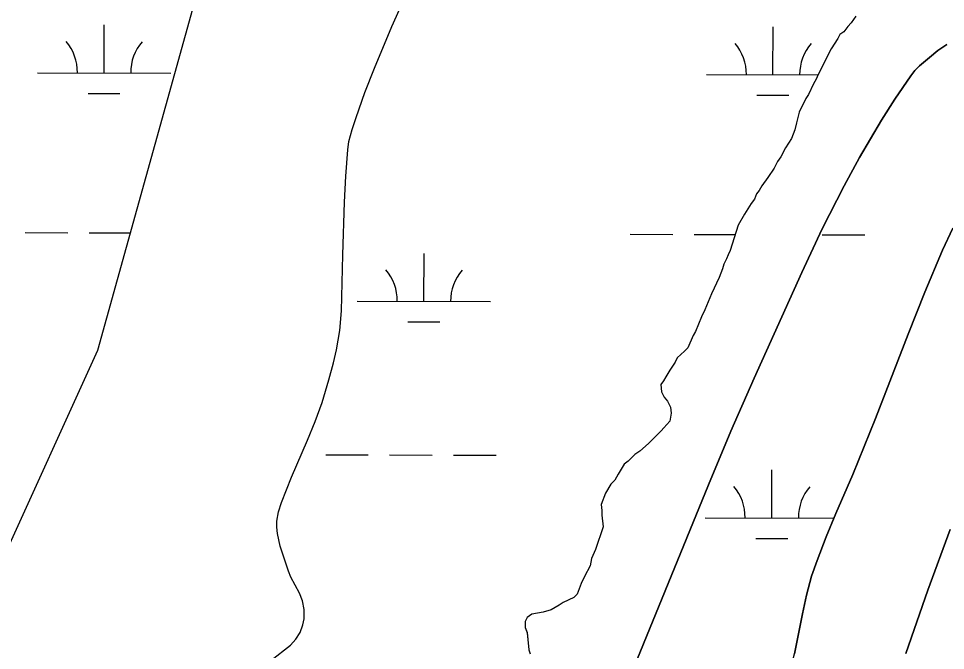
# Model space of a CAD drawing. Extents: x 3161615 to 3199515, y 867541 to 892976.
# Drawn here: x 3178243 to 3178939, y 879477 to 879951 of the extents above; entities that cross this region are included whole.
import ezdxf

# ---------------------------------------------------------------- set-up
doc = ezdxf.new("R2010")
doc.units = 0
for name, color, linetype in [('V-SITE-VEGE', 7, 'Continuous'), ('V-TOPO-SHOR', 7, 'Continuous'), ('V-WETL-SWMP', 7, 'Continuous')]:
    doc.layers.add(name, color=color, linetype=linetype)

msp = doc.modelspace()

# ---------------------------------------------------------------- linework, layer by layer
at = {"layer": 'V-SITE-VEGE'}
for points in [[(3178871.66, 879952.71), (3178868.13, 879947.78), (3178865.61, 879944.83), (3178862.59, 879940.89), (3178859.58, 879938.94), (3178858.06, 879935.97), (3178853, 879928.08), (3178843.34, 879908.81), (3178841.81, 879905.35), (3178839.78, 879901.89), (3178836.21, 879893.98), (3178834.19, 879891.02), (3178829.1, 879880.65), (3178827.03, 879872.72), (3178825.97, 879867.26), (3178823.41, 879860.83), (3178818.86, 879853.93), (3178815.31, 879847.01), (3178812.78, 879843.56), (3178810.24, 879838.62), (3178805.69, 879831.71), (3178801.15, 879825.31), (3178799.12, 879821.85), (3178797.1, 879819.39), (3178795.57, 879815.43), (3178793.04, 879811.98), (3178787.98, 879804.09), (3178783.42, 879795.69), (3178777.24, 879776.88), (3178775.71, 879773.42), (3178774.68, 879770.45), (3178772.65, 879766.5), (3178771.62, 879763.03), (3178769.06, 879756.6), (3178763.45, 879744.24), (3178758.35, 879732.37), (3178755.8, 879726.93), (3178751.2, 879716.05), (3178749.68, 879713.09), (3178745.6, 879703.69), (3178743.09, 879701.24), (3178737.56, 879696.33), (3178736.03, 879692.87), (3178731.99, 879686.95), (3178728.95, 879682.02), (3178727.43, 879679.05), (3178725.41, 879676.1), (3178725.84, 879670.62), (3178727.78, 879666.63), (3178730.23, 879663.62), (3178732.67, 879659.12), (3178733.11, 879654.64), (3178732.06, 879648.69), (3178727.53, 879643.77), (3178725.51, 879641.31), (3178715.96, 879631.98), (3178709.44, 879626.09), (3178705.93, 879623.64), (3178700.9, 879618.73), (3178697.9, 879616.28), (3178693.34, 879608.88), (3178690.8, 879604.43), (3178687.79, 879601.49), (3178683.73, 879594.57), (3178680.66, 879586.16), (3178681.1, 879581.68), (3178681.06, 879578.21), (3178681.95, 879569.25), (3178676.3, 879552.42), (3178673.24, 879545.5), (3178672.18, 879540.04), (3178668.12, 879532.14), (3178665.57, 879526.7), (3178662.5, 879518.79), (3178659.99, 879516.33), (3178651.99, 879512.45), (3178648.99, 879510.49)], [(3178926.78, 879921.71), (3178933.19, 879926.82), (3178939.89, 879931.41)], [(3178647.25, 879322.31), (3178760.96, 879600.99), (3178777.82, 879641.07), (3178795.32, 879680.87), (3178831.11, 879760.18), (3178846.47, 879793.1), (3178862.83, 879825.46), (3178874.41, 879846.7), (3178890.85, 879874.58), (3178900.82, 879890.29), (3178912.78, 879908.03), (3178915.85, 879911.87), (3178919.28, 879915.33), (3178926.78, 879921.71)], [(3178944.31, 879793.5), (3178936.57, 879777), (3178923.49, 879745.61), (3178910.99, 879713.99), (3178886.42, 879650.55), (3178869.38, 879608.55), (3178856.74, 879579.25), (3178849.43, 879561.79), (3178842.55, 879544.15), (3178838.41, 879532.21), (3178834.62, 879518.15), (3178831.49, 879503.94), (3178825.66, 879474.12)], [(3178909.12, 879474.35), (3178925.75, 879521.77), (3178942.5, 879567.44)], [(3178648.99, 879510.49), (3178642.99, 879507.08), (3178637, 879505.16), (3178628.54, 879503.77), (3178625.03, 879501.32), (3178623.51, 879498.36), (3178623.46, 879493.89), (3178624.9, 879489.9), (3178626.25, 879476.96), (3178627.21, 879473.97)]]:
    msp.add_lwpolyline(points, dxfattribs=at)
at = {"layer": 'V-TOPO-SHOR'}
for points in [[(3178871.66, 879952.71), (3178868.13, 879947.78), (3178865.61, 879944.83), (3178862.59, 879940.89), (3178859.58, 879938.94), (3178858.06, 879935.97), (3178853, 879928.08), (3178843.34, 879908.81), (3178841.81, 879905.35), (3178839.78, 879901.89), (3178836.21, 879893.98), (3178834.19, 879891.02), (3178829.1, 879880.65), (3178827.03, 879872.72), (3178825.97, 879867.26), (3178823.41, 879860.83), (3178818.86, 879853.93), (3178815.31, 879847.01), (3178812.78, 879843.56), (3178810.24, 879838.62), (3178805.69, 879831.71), (3178801.15, 879825.31), (3178799.12, 879821.85), (3178797.1, 879819.39), (3178795.57, 879815.43), (3178793.04, 879811.98), (3178787.98, 879804.09), (3178783.42, 879795.69), (3178777.24, 879776.88), (3178775.71, 879773.42), (3178774.68, 879770.45), (3178772.65, 879766.5), (3178771.62, 879763.03), (3178769.06, 879756.6), (3178763.45, 879744.24), (3178758.35, 879732.37), (3178755.8, 879726.93), (3178751.2, 879716.05), (3178749.68, 879713.09), (3178745.6, 879703.69), (3178743.09, 879701.24), (3178737.56, 879696.33), (3178736.03, 879692.87), (3178731.99, 879686.95), (3178728.95, 879682.02), (3178727.43, 879679.05), (3178725.41, 879676.1), (3178725.84, 879670.62), (3178727.78, 879666.63), (3178730.24, 879663.62), (3178732.67, 879659.12), (3178733.11, 879654.64), (3178732.05, 879648.69), (3178727.53, 879643.77), (3178725.51, 879641.31), (3178715.96, 879631.98), (3178709.44, 879626.09), (3178705.93, 879623.64), (3178700.9, 879618.73), (3178697.9, 879616.28), (3178693.34, 879608.88), (3178690.8, 879604.43), (3178687.79, 879601.49), (3178683.73, 879594.57), (3178680.66, 879586.16), (3178681.1, 879581.68), (3178681.06, 879578.21), (3178681.96, 879569.25), (3178676.3, 879552.42), (3178673.24, 879545.5), (3178672.18, 879540.04), (3178668.12, 879532.14), (3178665.57, 879526.7), (3178662.5, 879518.79), (3178659.99, 879516.33), (3178651.99, 879512.45), (3178648.99, 879510.49), (3178642.99, 879507.08), (3178637, 879505.16), (3178628.54, 879503.77), (3178625.03, 879501.32), (3178623.51, 879498.36), (3178623.46, 879493.89), (3178624.9, 879489.9), (3178626.25, 879476.96), (3178627.2, 879473.97)], [(3178939.89, 879931.41), (3178933.19, 879926.82), (3178926.78, 879921.71), (3178919.28, 879915.33), (3178915.85, 879911.87), (3178912.78, 879908.03), (3178900.82, 879890.29), (3178890.85, 879874.58), (3178874.41, 879846.7), (3178862.83, 879825.46), (3178846.47, 879793.1), (3178831.11, 879760.18), (3178795.32, 879680.87), (3178777.82, 879641.07), (3178760.96, 879600.99), (3178647.25, 879322.31)], [(3178736.99, 879285.61), (3178748.61, 879307.6), (3178755.57, 879320.42), (3178778.2, 879358.84), (3178785.84, 879372.45), (3178792.16, 879384.57), (3178802.36, 879406.24), (3178809.25, 879422.83), (3178813.97, 879435.45), (3178820.29, 879454.65), (3178825.66, 879474.12), (3178831.49, 879503.94), (3178834.62, 879518.15), (3178838.41, 879532.21), (3178842.55, 879544.15), (3178849.43, 879561.79), (3178856.74, 879579.25), (3178869.38, 879608.55), (3178886.42, 879650.55), (3178910.99, 879713.99), (3178923.49, 879745.61), (3178936.56, 879777), (3178944.31, 879793.5)], [(3178942.5, 879567.44), (3178925.75, 879521.77), (3178909.12, 879474.35)]]:
    msp.add_lwpolyline(points, dxfattribs=at)
at = {"layer": 'V-WETL-SWMP'}
for p, q in [((3178307.57, 879910.13), (3178307.67, 879946.13)), ((3178809.47, 879908.74), (3178809.57, 879944.74)), ((3178257.57, 879910.27), (3178357.57, 879909.99)), ((3178759.47, 879908.88), (3178843.27, 879908.65)), ((3178295.52, 879894.73), (3178319.52, 879894.67)), ((3178797.43, 879893.35), (3178821.43, 879893.28)), ((3178248.39, 879790.22), (3178280.39, 879790.13)), ((3178296.39, 879790.09), (3178327.18, 879790.01)), ((3178702.3, 879788.97), (3178734.3, 879788.88)), ((3178750.3, 879788.84), (3178781.14, 879788.75)), ((3178846.3, 879788.57), (3178878.3, 879788.48)), ((3178547.56, 879738.65), (3178547.66, 879774.65)), ((3178497.57, 879738.79), (3178597.56, 879738.52)), ((3178535.52, 879723.26), (3178559.52, 879723.19)), ((3178473.84, 879623.43), (3178505.84, 879623.34)), ((3178521.84, 879623.29), (3178553.84, 879623.2)), ((3178569.84, 879623.16), (3178601.84, 879623.07)), ((3178808.55, 879576.07), (3178808.65, 879612.07)), ((3178758.55, 879576.21), (3178855.36, 879575.94)), ((3178796.51, 879560.67), (3178820.51, 879560.61))]:
    msp.add_line(p, q, dxfattribs=at)
for points in [[(3179127.53, 880773.46), (3179199.88, 880961.72), (3179359.06, 881265.83), (3179257.77, 881598.9), (3179228.82, 881801.64), (3179199.88, 881874.04), (3179113.06, 881845.08), (3179055.18, 881743.71), (3178982.82, 881526.49), (3178924.94, 881294.79), (3178838.12, 881048.6), (3178678.94, 880512.79), (3178534.24, 880339.02), (3178447.41, 880150.76), (3178375.06, 879962.5), (3178302.71, 879701.84), (3178230.36, 879542.54)], [(3178432.67, 879469.01), (3178447.51, 879480.61), (3178451.54, 879484.9), (3178454.65, 879489.98), (3178456.82, 879495.81), (3178457.67, 879500.4), (3178457.75, 879507.33), (3178456.46, 879513.91), (3178454.19, 879519.44), (3178447.69, 879531.67), (3178445.94, 879536), (3178439.7, 879554.84), (3178437.62, 879564.27), (3178437.14, 879568.98), (3178437.14, 879573.68), (3178438.36, 879580.59), (3178440.59, 879587.49), (3178448.09, 879606.63), (3178460.25, 879634.4), (3178466.01, 879648.38), (3178471.11, 879662.74), (3178476.27, 879679.71), (3178479.69, 879692.53), (3178481.88, 879702.2), (3178484.39, 879716.82), (3178485.74, 879731.58), (3178486.66, 879773.54), (3178488.01, 879812.98), (3178488.98, 879832.69), (3178490.41, 879852.39), (3178491.29, 879858.6), (3178493.62, 879867.73), (3178496.62, 879876.71), (3178503.31, 879895.31), (3178510.44, 879913.69), (3178523.54, 879944.97), (3178535.92, 879972.91)], [(3178871.66, 879952.71), (3178868.13, 879947.78), (3178865.61, 879944.83), (3178862.59, 879940.89), (3178859.58, 879938.94), (3178858.06, 879935.97), (3178853, 879928.08), (3178843.34, 879908.81), (3178841.81, 879905.35), (3178839.78, 879901.89), (3178836.21, 879893.98), (3178834.19, 879891.02), (3178829.1, 879880.64), (3178827.03, 879872.72), (3178825.97, 879867.26), (3178823.41, 879860.83), (3178818.86, 879853.93), (3178815.31, 879847.01), (3178812.78, 879843.56), (3178810.24, 879838.62), (3178805.69, 879831.71), (3178801.14, 879825.31), (3178799.12, 879821.85), (3178797.1, 879819.39), (3178795.57, 879815.43), (3178793.04, 879811.98), (3178787.98, 879804.09), (3178783.42, 879795.69), (3178777.24, 879776.88), (3178775.71, 879773.42), (3178774.68, 879770.45), (3178772.65, 879766.5), (3178771.62, 879763.03), (3178769.06, 879756.6)], [(3178647.25, 879322.31), (3178760.96, 879600.99), (3178777.82, 879641.07), (3178795.32, 879680.87), (3178831.11, 879760.18), (3178846.47, 879793.1), (3178862.83, 879825.46), (3178874.41, 879846.7), (3178890.85, 879874.58), (3178900.82, 879890.29), (3178912.78, 879908.03), (3178915.85, 879911.87), (3178919.28, 879915.33), (3178926.78, 879921.71), (3178933.19, 879926.82), (3178939.89, 879931.41)], [(3178944.31, 879793.5), (3178936.56, 879777), (3178923.49, 879745.61), (3178910.99, 879713.99), (3178886.42, 879650.56), (3178869.38, 879608.55), (3178856.74, 879579.25), (3178849.43, 879561.79), (3178842.55, 879544.15)], [(3178769.06, 879756.6), (3178763.45, 879744.24), (3178758.35, 879732.37), (3178755.8, 879726.93), (3178751.2, 879716.05), (3178749.68, 879713.09), (3178745.6, 879703.69), (3178743.09, 879701.24), (3178737.56, 879696.33), (3178736.03, 879692.87), (3178731.99, 879686.95), (3178728.95, 879682.02), (3178727.43, 879679.05), (3178725.41, 879676.09), (3178725.84, 879670.62), (3178727.78, 879666.63), (3178730.24, 879663.62), (3178732.67, 879659.12), (3178733.11, 879654.64), (3178732.05, 879648.69), (3178727.53, 879643.77), (3178725.51, 879641.31), (3178715.96, 879631.98), (3178709.44, 879626.09), (3178705.93, 879623.64), (3178700.9, 879618.73), (3178697.89, 879616.28), (3178693.34, 879608.88), (3178690.8, 879604.43), (3178687.79, 879601.49), (3178683.73, 879594.58), (3178680.66, 879586.16), (3178681.1, 879581.68), (3178681.06, 879578.21), (3178681.96, 879569.25), (3178676.3, 879552.42), (3178673.24, 879545.5), (3178672.18, 879540.04), (3178668.12, 879532.14), (3178665.57, 879526.7), (3178662.5, 879518.79), (3178659.99, 879516.33), (3178651.99, 879512.45), (3178648.99, 879510.49), (3178642.99, 879507.08), (3178637, 879505.16), (3178628.54, 879503.77), (3178625.03, 879501.32), (3178623.51, 879498.36), (3178623.46, 879493.89), (3178624.9, 879489.89), (3178626.25, 879476.96), (3178627.21, 879473.97)], [(3178909.12, 879474.35), (3178925.75, 879521.77), (3178942.5, 879567.44)], [(3178842.55, 879544.15), (3178838.41, 879532.21), (3178834.62, 879518.15), (3178831.49, 879503.94), (3178825.66, 879474.12)]]:
    msp.add_lwpolyline(points, dxfattribs=at)
for centre, start, end in [((3178252.32, 879910.76), 359.06985, 40.61351), ((3178362.81, 879910.45), 139.06985, 180.61351), ((3178754.23, 879909.37), 359.06985, 40.61351), ((3178864.72, 879909.07), 139.06985, 180.61351), ((3178492.32, 879739.28), 359.06985, 40.61351), ((3178602.81, 879738.98), 139.06985, 180.61351), ((3178753.31, 879576.7), 359.06985, 40.61351), ((3178863.8, 879576.39), 139.06985, 180.61351)]:
    msp.add_arc(centre, 35.25, start, end, dxfattribs=at)

doc.saveas('drawing.dxf')
